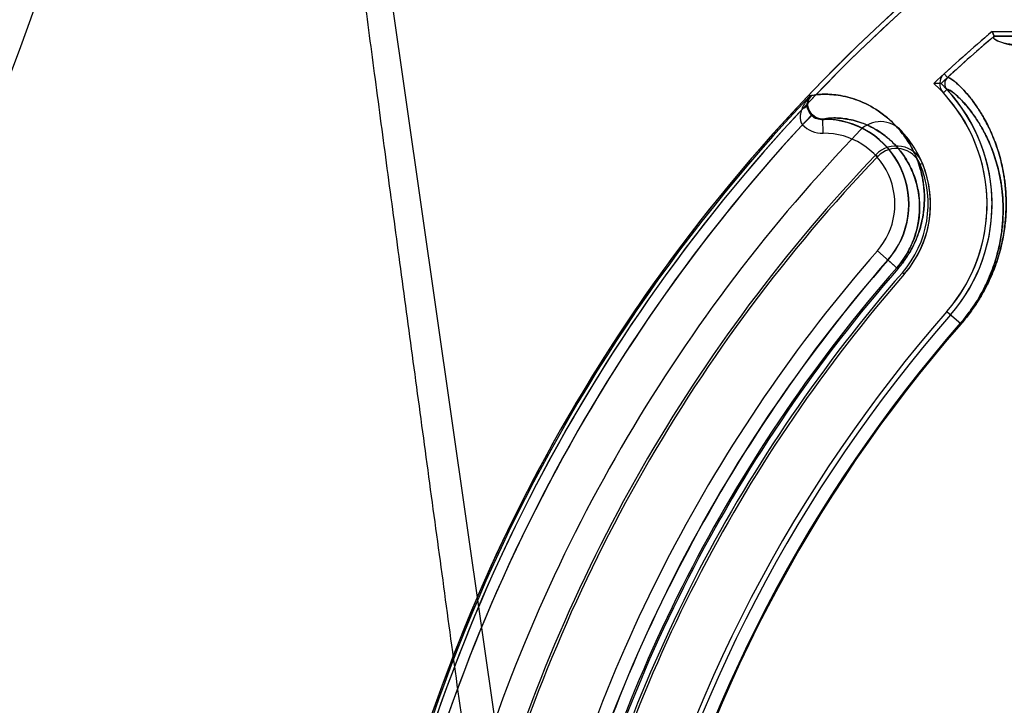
# Model space of a CAD drawing. Header units: millimetres. Extents: x 0 to 297, y 0 to 210.
# Tile 464 of 499: x 242.051 to 242.295, y 160.151 to 160.321. Entities that reach past the tile are written whole.
import ezdxf

# ---------------------------------------------------------------- set-up
doc = ezdxf.new("R2010")
doc.units = ezdxf.units.MM
doc.header["$LTSCALE"] = 16.335
doc.layers.get('0').update_dxf_attribs({"linetype": 'CONTINUOUS'})
for name, color, linetype in [('AXES_REF', 7, 'CONTINUOUS'), ('INTFCLR_1', 7, 'CONTINUOUS'), ('INTFCLR_144815', 7, 'CONTINUOUS'), ('INTFCLR_72935', 7, 'CONTINUOUS')]:
    doc.layers.add(name, color=color, linetype=linetype)

msp = doc.modelspace()

# ---------------------------------------------------------------- linework, layer by layer
at = {"color": 7, "linetype": 'Continuous'}
for centre, radius in [((241.4889109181, 154.7114647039), 6.787079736), ((241.4889109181, 154.7114647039), 6.7865), ((241.4889109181, 154.7114647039), 6.743039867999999), ((241.4889109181, 160.5200647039), 0.5985), ((241.4889109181, 160.5200647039), 0.5845), ((241.4889109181, 160.5200647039), 0.5656)]:
    msp.add_circle(centre, radius, dxfattribs=at)
at = {"color": 9, "linetype": 'Continuous'}
msp.add_circle((241.4889109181, 160.5200647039), 0.581, dxfattribs=at)
at = {"color": 7, "linetype": 'Continuous'}
for radius, start, end in [(6.72, 278.2771290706, 261.7228709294), (6.874, 113.0826918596, 346.8308908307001)]:
    msp.add_arc((241.4889109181, 154.7114647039), radius, start, end, dxfattribs=at)
at = {"layer": 'AXES_REF', "color": 9, "linetype": 'Continuous'}
msp.add_arc((241.4889109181, 154.7114647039), 6.191158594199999, 94.4118118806, 85.5881881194, dxfattribs=at)
at = {"layer": 'INTFCLR_1', "color": 6, "linetype": 'Continuous'}
for p, q in [((242.2918406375, 160.3181585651), (242.292294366, 160.3169242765)), ((242.2918406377, 160.3181585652), (242.4330838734, 160.3181585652)), ((242.2922943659, 160.3169242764), (242.8139188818, 160.3169242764))]:
    msp.add_line(p, q, dxfattribs=at)
at = {"layer": 'INTFCLR_1', "color": 9, "linetype": 'Continuous'}
for p, q in [((242.2799090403, 160.3076153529), (242.2807444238, 160.3067067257)), ((242.2467970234, 160.3022627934), (242.2470467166, 160.3022627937)), ((242.2797255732, 160.3028880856), (242.2806288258, 160.3037292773)), ((242.2473156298, 160.2974773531), (242.2448135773, 160.2950355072)), ((242.249944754, 160.2929099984), (242.2499016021, 160.2964091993)), ((242.2633810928, 160.2637917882), (242.2684601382, 160.2593508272)), ((242.280576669, 160.2487565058), (242.2841025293, 160.245673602))]:
    msp.add_line(p, q, dxfattribs=at)
at = {"layer": 'INTFCLR_1', "color": 6, "linetype": 'Continuous'}
for centre, radius, start, end in [((242.5531066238, 160.0104647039), 0.423418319, 129.3396669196, 162.9347323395), ((242.5531066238, 160.0104647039), 0.4221840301, 129.3995060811, 162.9347321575), ((242.5531066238, 160.0104647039), 0.4036526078, 130.3349249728, 132.5951472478), ((242.5531066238, 160.0104647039), 0.402418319, 130.3994272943, 132.5951472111), ((242.2821657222, 160.3051605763), 0.0033344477, 132.5924038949, 222.9624927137), ((242.2821657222, 160.3051605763), 0.0021001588, 132.5915889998, 222.962486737), ((242.2501612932, 160.2753507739), 0.0404023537, 318.8345500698, 42.9669915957), ((242.2501612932, 160.2753507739), 0.0416366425, 318.8345507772, 42.96685853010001), ((242.5531066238, 160.0104647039), 0.4195535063, 137.2913519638, 169.1014109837), ((242.2641659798, 160.2887845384), 0.006999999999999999, 42.29570308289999, 136.0726218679), ((242.5531066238, 160.0104647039), 0.4081840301, 136.0726226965, 162.934732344), ((242.2821657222, 160.3051605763), 0.0173344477, 222.2957028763, 222.9661258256), ((242.2501612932, 160.2753507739), 0.0264023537, 318.8345509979, 42.96699183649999), ((242.5531066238, 160.0104647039), 0.3760159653, 138.8345507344, 166.0686236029), ((242.5531066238, 160.0104647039), 0.3620159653, 138.8345508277, 166.0686237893), ((242.5531066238, 160.0104647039), 0.3607816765, 138.8345507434, 166.0686235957)]:
    msp.add_arc(centre, radius, start, end, dxfattribs=at)
at = {"layer": 'INTFCLR_1', "color": 9, "linetype": 'Continuous'}
for centre, radius, start, end in [((242.5531066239, 160.0104647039), 0.4230504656, 136.3898582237, 175.7650415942), ((242.2498528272, 160.299945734), 0.00703614, 224.2570395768, 270.7486548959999), ((242.2501612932, 160.2753507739), 0.0210600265, 318.8345507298, 90.70656214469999), ((242.2501612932, 160.2753507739), 0.0175605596, 318.8345507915, 90.7064764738), ((242.5531066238, 160.0104647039), 0.3848577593, 138.8345507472, 166.0686236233), ((242.5531066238, 160.0104647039), 0.3813582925, 138.8345507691, 166.0686236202), ((242.5531066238, 160.0104647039), 0.3784849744, 138.8345507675, 166.0686236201), ((242.5531066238, 160.0104647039), 0.3781109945, 138.8345501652, 166.0686229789), ((242.5531066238, 160.0104647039), 0.3575673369, 138.8345507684, 166.0686236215), ((242.5531066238, 160.0104647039), 0.3573323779, 138.8345501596, 166.0686229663)]:
    msp.add_arc(centre, radius, start, end, dxfattribs=at)
at = {"layer": 'INTFCLR_1', "color": 6, "linetype": 'Continuous'}
msp.add_open_spline([(242.2922943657, 160.3169242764), (242.2915818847, 160.3163179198), (242.2950526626, 160.3150240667), (242.2973324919, 160.314757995), (242.3011825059, 160.3141225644), (242.3054956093, 160.3136598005), (242.3108147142, 160.3131445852), (242.3169579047, 160.3126575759), (242.3240586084, 160.3121699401), (242.3319856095, 160.3116996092), (242.3407132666, 160.3112457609), (242.350209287, 160.3108109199), (242.3604364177, 160.3103966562), (242.3713609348, 160.3100044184), (242.382939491, 160.3096357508), (242.3951304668, 160.3092920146), (242.4078806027, 160.3089746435), (242.4211496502, 160.3086845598), (242.4348939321, 160.3084227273), (242.4490603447, 160.3081901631), (242.4635894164, 160.3079877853), (242.4784337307, 160.3078161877), (242.4935473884, 160.3076758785), (242.5088783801, 160.3075673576), (242.5243683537, 160.307491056), (242.5399547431, 160.3074472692), (242.5555723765, 160.3074361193), (242.5711661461, 160.30745755), (242.5866845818, 160.3075113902), (242.6020813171, 160.3075974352), (242.6173029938, 160.3077153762), (242.6322961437, 160.3078648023), (242.6470029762, 160.3080451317), (242.6613660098, 160.3082556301), (242.6753315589, 160.308495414), (242.6888560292, 160.3087636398), (242.701887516, 160.3090592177), (242.7143810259, 160.3093810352), (242.7262926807, 160.3097278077), (242.7375919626, 160.3100985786), (242.7482309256, 160.3104917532), (242.7581780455, 160.3109060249), (242.7673934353, 160.3113395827), (242.7758486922, 160.3117909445), (242.7835104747, 160.3122582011), (242.7903467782, 160.3127383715), (242.7962487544, 160.3132235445), (242.8011169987, 160.3136942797), (242.8049366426, 160.3141440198), (242.8077478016, 160.3145271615), (242.8099433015, 160.3149290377), (242.8116900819, 160.3152291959), (242.8146624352, 160.3162914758), (242.8139188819, 160.3169242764)], degree=3, knots=[0, 0, 0, 0, 0.005364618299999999, 0.0105103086, 0.0174735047, 0.0261349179, 0.0359631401, 0.0479194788, 0.0615367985, 0.0767520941, 0.0934596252, 0.1116466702, 0.1312601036, 0.1521500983, 0.1743285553, 0.197685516, 0.2220813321, 0.2474609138, 0.273788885, 0.3009058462, 0.3287025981, 0.3571072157, 0.3860294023, 0.4153686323, 0.4450179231, 0.4748505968, 0.5047419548, 0.5345700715, 0.5642659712, 0.5937258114, 0.6228569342, 0.6515502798, 0.6797013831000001, 0.707192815, 0.7339173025, 0.7597921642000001, 0.7847578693, 0.8086595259, 0.8314541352, 0.8530886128, 0.8734848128, 0.8924998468, 0.9101750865, 0.9263842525, 0.9410518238, 0.9541875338, 0.9656850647, 0.9749912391, 0.9822753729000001, 0.9876216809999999, 0.9915377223, 0.9944014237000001, 1, 1, 1, 1], dxfattribs=at)
at = {"layer": 'INTFCLR_1', "color": 9, "linetype": 'Continuous'}
for points, knots in [([(242.2841025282, 160.2456736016), (242.2848243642, 160.2464991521), (242.2861887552, 160.2481786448), (242.2877296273, 160.2503795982), (242.2888400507, 160.2521574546), (242.2898391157, 160.2538853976), (242.2909301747, 160.2560043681), (242.2920292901, 160.2585096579), (242.2931876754, 160.2616363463), (242.2940405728, 160.2646673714), (242.2946233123, 160.2675676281), (242.2950224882, 160.2701765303), (242.2952899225, 160.2732208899), (242.2953167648, 160.276641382), (242.2951424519, 160.2793020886), (242.2949076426, 160.2812933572), (242.2946300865, 160.2831281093), (242.2942012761, 160.2852803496), (242.293569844, 160.2876948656), (242.2926529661, 160.2905446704), (242.2913792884, 160.2936708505), (242.2896964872, 160.2969046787), (242.288013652, 160.2995698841), (242.2864045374, 160.3017358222), (242.28492178, 160.3034653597), (242.2833999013, 160.3050181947), (242.2820936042, 160.3061215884), (242.2811941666, 160.3066836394), (242.2808181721, 160.3067745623), (242.2807444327, 160.3067067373)], [0, 0, 0, 0, 0.04809504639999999, 0.09480444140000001, 0.1177327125, 0.1400101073, 0.1823284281, 0.2221844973, 0.2599202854, 0.3285029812, 0.3599833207, 0.3896225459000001, 0.444218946, 0.4938451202, 0.5395034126, 0.5610557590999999, 0.5817683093, 0.620874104, 0.6572382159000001, 0.691163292, 0.7521164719, 0.8050229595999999, 0.8508547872, 0.8901840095, 0.9233355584, 0.9504662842, 0.9862062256, 0.9956059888, 1, 1, 1, 1]), ([(242.2467970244, 160.3022627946), (242.2465628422, 160.3020059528), (242.2456926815, 160.3009663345), (242.2449885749, 160.299776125), (242.2446325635, 160.2988323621)], [0, 0, 0, 0, 0.2562763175, 1, 1, 1, 1]), ([(242.2684601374, 160.2593508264), (242.2691083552, 160.2600921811), (242.2700118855, 160.2612492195), (242.2710678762, 160.2628593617), (242.2719761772, 160.2644183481), (242.2729031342, 160.2663232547), (242.2737392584, 160.2685476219), (242.2743293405, 160.2706447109), (242.2748310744, 160.2731716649), (242.2750957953, 160.276072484), (242.2749972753, 160.2788009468), (242.2747510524, 160.2807859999), (242.2744299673, 160.282575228), (242.273894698, 160.2846408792), (242.2728289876, 160.28757065), (242.27118748, 160.2907388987), (242.2691796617, 160.2934496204), (242.26747961, 160.2952784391), (242.2658087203, 160.2968413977), (242.2629349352, 160.299041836), (242.2587441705, 160.3011883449), (242.2545776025, 160.3022713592), (242.2516303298, 160.302576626), (242.2494207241, 160.302599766), (242.2479128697, 160.3024532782), (242.2470467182, 160.3022627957)], [0, 0, 0, 0, 0.04772758, 0.0709557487, 0.09328965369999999, 0.135136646, 0.1734507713, 0.2083111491, 0.240598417, 0.2982110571, 0.3490214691, 0.3725952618, 0.3951106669, 0.4370869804, 0.4758226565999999, 0.5460322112, 0.6091531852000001, 0.6386600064, 0.6669602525, 0.7199543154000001, 0.8136351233, 0.8929466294, 0.9270833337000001, 0.9570186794, 1, 1, 1, 1]), ([(242.2839256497, 160.2458282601), (242.2846116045, 160.2466127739), (242.2859080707, 160.248208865), (242.2873719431, 160.2503006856), (242.2884266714, 160.2519904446), (242.2893754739, 160.2536327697), (242.2904113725, 160.2556467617), (242.2914544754, 160.2580279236), (242.2925531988, 160.260999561), (242.2933612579, 160.26388015), (242.2939122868, 160.2666362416), (242.2942889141, 160.2691151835), (242.2945395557, 160.2720075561), (242.294560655, 160.275256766), (242.2943912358, 160.277783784), (242.2941650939, 160.2796746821), (242.293898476, 160.2814166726), (242.2934874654, 160.2834597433), (242.2928832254, 160.2857512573), (242.2920067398, 160.2884550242), (242.2907902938, 160.2914197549), (242.2891841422, 160.2944846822), (242.2875786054, 160.2970086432), (242.2860434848, 160.2990579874), (242.2846291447, 160.3006920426), (242.2831751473, 160.302158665), (242.281929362, 160.303193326), (242.2810606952, 160.3037219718), (242.2807001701, 160.3037956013), (242.2806288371, 160.3037292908)], [0, 0, 0, 0, 0.04811611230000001, 0.09484560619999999, 0.1177835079, 0.1400700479, 0.1824050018, 0.2222756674, 0.2600241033, 0.3286261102, 0.3601135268, 0.3897582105, 0.4443611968, 0.4939890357, 0.5396447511, 0.5611944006, 0.5819033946, 0.6209997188, 0.6573516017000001, 0.6912620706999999, 0.7521804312, 0.8050471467, 0.8508368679, 0.8901243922, 0.9232376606, 0.9503374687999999, 0.9860740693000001, 0.9955031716, 1, 1, 1, 1]), ([(242.2473156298, 160.2974773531), (242.247117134, 160.2976803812), (242.2464633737, 160.2984735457), (242.2461331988, 160.2995180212), (242.2461121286, 160.3002582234)], [0, 0, 0, 0, 0.2771643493, 1, 1, 1, 1]), ([(242.2446325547, 160.2988323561), (242.2444495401, 160.2983329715), (242.2441083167, 160.297092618), (242.2443064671, 160.2956159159), (242.2448135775, 160.2950355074)], [0, 0, 0, 0, 0.4083093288, 1, 1, 1, 1]), ([(242.2499015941, 160.2964092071), (242.2496608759, 160.2964058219), (242.2487126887, 160.296481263), (242.2478101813, 160.2969723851), (242.2473156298, 160.2974773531)], [0, 0, 0, 0, 0.2540685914, 1, 1, 1, 1]), ([(242.2681786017, 160.2595969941), (242.2687394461, 160.2602384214), (242.269766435, 160.2615543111), (242.271036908, 160.2636097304), (242.2720173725, 160.2656320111), (242.2727368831, 160.2675574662), (242.2732428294, 160.2693722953), (242.2736704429, 160.2715582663), (242.273890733, 160.2740664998), (242.2737798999, 160.2768250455), (242.2733982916, 160.2792749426), (242.2728192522, 160.281461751), (242.2718852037, 160.2839839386), (242.2704523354, 160.2867059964), (242.2687049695, 160.2890288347), (242.2672285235, 160.2905914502), (242.2657799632, 160.2919233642), (242.263293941, 160.2937910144), (242.2596799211, 160.2955945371), (242.2560943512, 160.2964813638), (242.2529018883, 160.2967581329), (242.2510747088, 160.2966669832), (242.2499016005, 160.296409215)], [0, 0, 0, 0, 0.04817351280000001, 0.0941425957, 0.1363738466, 0.1750344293, 0.2102042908, 0.2427723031, 0.3008685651, 0.3520840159, 0.3985030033, 0.4407757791, 0.4797667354, 0.5503879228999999, 0.6138164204, 0.6434446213, 0.6718466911, 0.7249899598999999, 0.8187866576, 0.8980320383, 0.9320914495, 1, 1, 1, 1])]:
    msp.add_open_spline(points, degree=3, knots=knots, dxfattribs=at)
for points in [[(242.2461144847, 160.3002872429), (242.2461263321, 160.3009838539), (242.2463624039, 160.3017182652), (242.2467970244, 160.3022627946)], [(242.2461121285, 160.3002582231), (242.2459902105, 160.2997278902), (242.2455510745, 160.2992215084), (242.2450442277, 160.2990234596)], [(242.2461144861, 160.3002872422), (242.2461823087, 160.3008315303), (242.2463181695, 160.3014286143), (242.2466954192, 160.3018267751)]]:
    msp.add_open_spline(points, degree=3, dxfattribs=at)
at = {"layer": 'INTFCLR_144815', "color": 9, "linetype": 'Continuous'}
msp.add_line((242.2382332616, 159.660842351), (242.1112919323, 160.5483959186), dxfattribs=at)
at = {"layer": 'INTFCLR_144815', "color": 7, "linetype": 'Continuous'}
msp.add_open_spline([(242.1701280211, 160.0774146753), (242.1687996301, 160.0870409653), (242.1661845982, 160.106017), (242.1623436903, 160.1339701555), (242.15865878, 160.1608705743), (242.1550949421, 160.1869713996), (242.151617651, 160.2125274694), (242.1482110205, 160.2376613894), (242.1449279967, 160.2619870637), (242.1418053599, 160.2852326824), (242.1388282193, 160.3075085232), (242.1359692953, 160.3290220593), (242.1332265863, 160.3497957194), (242.1306536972, 160.3694278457), (242.1282933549, 160.3875873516), (242.1261998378, 160.403840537), (242.1243478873, 160.4183581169), (242.1227407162, 160.4310863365), (242.1213236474, 160.4424323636), (242.1200786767, 160.4525149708), (242.11897993, 160.4615232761), (242.1180241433, 160.4694615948), (242.1171738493, 160.4766167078), (242.116417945, 160.483067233), (242.1157406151, 160.4889367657), (242.1151594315, 160.4940517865), (242.1146358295, 160.4987336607), (242.1141613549, 160.503050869), (242.1137353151, 160.5070025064), (242.1133649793, 160.5105052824), (242.1130314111, 160.5137253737), (242.1127300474, 160.5167010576), (242.1124631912, 160.519401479), (242.1122270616, 160.5218518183), (242.1120161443, 160.524101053), (242.1118276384, 160.5261733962), (242.1116587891, 160.5280896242), (242.1115087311, 160.5298536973), (242.1113755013, 160.5314839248), (242.1112639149, 160.5329076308), (242.1111677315, 160.5341893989), (242.1110800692, 160.535414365), (242.1110006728, 160.5365890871), (242.1109141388, 160.5379591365), (242.1108337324, 160.5393725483), (242.1107616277, 160.5408799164), (242.1107100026, 160.5422531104), (242.1106759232, 160.5436569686), (242.1106733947, 160.5449758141), (242.1107024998, 160.5462814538), (242.1108183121, 160.5472357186), (242.1109209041, 160.5484231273), (242.1112919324, 160.5483959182)], degree=3, knots=[0, 0, 0, 0, 0.0613840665, 0.1210015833, 0.178234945, 0.2328968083, 0.2874063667, 0.3411562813, 0.3931156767, 0.4424610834, 0.4893142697, 0.5350799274, 0.5795535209, 0.62167709, 0.660153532, 0.6952292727, 0.7251941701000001, 0.7526020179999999, 0.776269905, 0.7974221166, 0.8167759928, 0.8335956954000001, 0.847929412, 0.8622917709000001, 0.8746214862, 0.8852523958, 0.894810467, 0.9043805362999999, 0.9126877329, 0.9199170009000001, 0.9266303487, 0.9331373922, 0.9388100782, 0.9437715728, 0.9486875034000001, 0.9530804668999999, 0.9569162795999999, 0.9608389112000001, 0.9642640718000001, 0.9672484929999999, 0.9698598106, 0.9723835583, 0.9750061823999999, 0.9772972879, 0.9810550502, 0.9839495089, 0.9868275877, 0.9897432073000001, 0.9927891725, 0.9952691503, 0.9976499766, 1, 1, 1, 1], dxfattribs=at)
at = {"layer": 'INTFCLR_72935', "color": 6, "linetype": 'Continuous'}
for p, q in [((242.2922943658, 160.3169242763), (242.2918406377, 160.3181585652)), ((242.291840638, 160.3181585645), (242.4598901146, 160.3181585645)), ((242.8139188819, 160.3169242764), (242.2922943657, 160.3169242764)), ((242.249654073, 160.2963507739), (242.2501612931, 160.2963507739))]:
    msp.add_line(p, q, dxfattribs=at)
at = {"layer": 'INTFCLR_72935', "color": 9, "linetype": 'Continuous'}
for p, q in [((242.2467970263, 160.3022627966), (242.2470467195, 160.3022627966)), ((242.2495649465, 160.2963507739), (242.249654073, 160.2963507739)), ((242.2630299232, 160.2876002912), (242.2634727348, 160.2871772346)), ((242.2745600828, 160.2854395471), (242.2739941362, 160.2852055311)), ((242.2659703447, 160.261527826), (242.2684601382, 160.2593508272)), ((242.2700373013, 160.2579718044), (242.2695762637, 160.2583749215)), ((242.2805766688, 160.2487565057), (242.2841025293, 160.245673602))]:
    msp.add_line(p, q, dxfattribs=at)
at = {"layer": 'INTFCLR_72935', "color": 6, "linetype": 'Continuous'}
for centre, radius, start, end in [((242.5531066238, 160.0104647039), 0.423418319, 129.3396668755, 163.0859256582), ((242.5531066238, 160.0104647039), 0.4221840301, 129.3995060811, 163.1406710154), ((242.5531066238, 160.0104647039), 0.4036526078, 130.3349249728, 133.0911961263), ((242.5531066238, 160.0104647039), 0.402418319, 130.3994273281, 132.9037340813), ((242.2780547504, 160.203262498), 0.1019789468, 89.3830242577, 90.3978284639), ((242.2501612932, 160.2753507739), 0.0404023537, 318.8345500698, 47.7113284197), ((242.2501612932, 160.2753507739), 0.0416366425, 318.8345507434, 45.8691424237), ((242.5531066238, 160.0104647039), 0.4195535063, 136.8471002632, 169.5793628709), ((242.2501612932, 160.2753507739), 0.021, 318.8345507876, 90.0000001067), ((242.5531066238, 160.0104647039), 0.4011840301, 136.3069930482, 164.1119135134), ((242.2680912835, 160.2827647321), 0.006999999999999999, 22.4648507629, 136.3069891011), ((242.2680912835, 160.2827647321), 0.006387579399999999, 22.4648411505, 136.306993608), ((242.5531066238, 160.0104647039), 0.4005716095, 136.3069931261, 164.1414215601), ((242.2501612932, 160.2753507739), 0.025789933, 318.834550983, 22.4648411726), ((242.2501612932, 160.2753507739), 0.0264023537, 318.8345497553, 22.4648437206), ((242.5531066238, 160.0104647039), 0.381418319, 138.8345507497, 166.0686236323), ((242.5531066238, 160.0104647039), 0.376628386, 138.8345507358, 166.0686236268), ((242.5531066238, 160.0104647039), 0.3760159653, 138.8345508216, 166.0686234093), ((242.5531066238, 160.0104647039), 0.3620159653, 138.8345508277, 166.0686237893), ((242.5531066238, 160.0104647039), 0.3607816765, 138.8345507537, 166.068623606)]:
    msp.add_arc(centre, radius, start, end, dxfattribs=at)
at = {"layer": 'INTFCLR_72935', "color": 9, "linetype": 'Continuous'}
for centre, radius, start, end in [((242.5531066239, 160.0104647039), 0.4230504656, 136.3898582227, 175.7650415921), ((242.5531066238, 160.0104647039), 0.3784849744, 138.8345507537, 166.068623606), ((242.5531066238, 160.0104647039), 0.3781109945, 138.834550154, 166.0686229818), ((242.5531066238, 160.0104647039), 0.3575673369, 138.8345507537, 166.068623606), ((242.5531066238, 160.0104647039), 0.3573323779, 138.8345501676, 166.0686229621)]:
    msp.add_arc(centre, radius, start, end, dxfattribs=at)
at = {"layer": 'INTFCLR_72935', "color": 6, "linetype": 'Continuous'}
for points, knots in [([(242.8139188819, 160.3169242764), (242.8146313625, 160.3163179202), (242.8111605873, 160.3150240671), (242.8088807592, 160.3147579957), (242.8050307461, 160.3141225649), (242.8007176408, 160.3136598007), (242.7953985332, 160.3131445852), (242.7892553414, 160.3126575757), (242.7821546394, 160.3121699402), (242.7742276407, 160.3116996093), (242.7654999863, 160.3112457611), (242.7560039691, 160.3108109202), (242.7457768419, 160.3103966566), (242.7348523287, 160.3100044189), (242.7232737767, 160.3096357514), (242.7110828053, 160.3092920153), (242.698332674, 160.3089746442), (242.6850636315, 160.3086845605), (242.6713193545, 160.3084227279), (242.657152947, 160.3081901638), (242.6426238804, 160.3079877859), (242.6277795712, 160.3078161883), (242.6126659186, 160.307675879), (242.597334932, 160.307567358), (242.5818449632, 160.3074910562), (242.5662585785, 160.3074472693), (242.5506409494, 160.3074361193), (242.5350471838, 160.3074575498), (242.5195287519, 160.3075113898), (242.50413202, 160.3075974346), (242.4889103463, 160.3077153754), (242.473917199, 160.3078648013), (242.4592103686, 160.3080451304), (242.4448473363, 160.3082556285), (242.4308817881, 160.3084954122), (242.4173573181, 160.3087636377), (242.4043258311, 160.3090592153), (242.3918323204, 160.3093810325), (242.3799206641, 160.3097278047), (242.3686213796, 160.3100985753), (242.3579824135, 160.3104917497), (242.34803529, 160.310906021), (242.3388198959, 160.3113395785), (242.3303646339, 160.31179094), (242.3227028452, 160.3122581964), (242.3158665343, 160.3127383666), (242.3099645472, 160.3132235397), (242.3050962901, 160.3136942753), (242.3012766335, 160.3141440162), (242.2984654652, 160.3145271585), (242.2962699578, 160.3149290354), (242.2945231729, 160.3152291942), (242.2915508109, 160.3162914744), (242.2922943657, 160.3169242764)], [0, 0, 0, 0, 0.005364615, 0.0105103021, 0.0174734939, 0.0261349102, 0.035963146, 0.0479194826, 0.0615367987, 0.0767520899, 0.0934596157, 0.1116466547, 0.1312600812, 0.1521500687, 0.1743285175, 0.1976854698, 0.2220812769, 0.2474608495, 0.2737888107, 0.3009057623, 0.3287025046, 0.3571071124, 0.3860292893, 0.4153685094, 0.445017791, 0.474850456, 0.5047418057, 0.5345699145, 0.5642658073, 0.5937256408, 0.6228567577, 0.6515500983, 0.6797011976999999, 0.7071926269, 0.7339171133, 0.7597919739, 0.7847576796, 0.8086593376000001, 0.8314539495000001, 0.8530884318, 0.8734846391, 0.8924996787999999, 0.9101749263, 0.9263841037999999, 0.941051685, 0.9541874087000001, 0.965684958, 0.9749911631, 0.9822753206, 0.9876216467, 0.9915377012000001, 0.9944014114, 1, 1, 1, 1]), ([(242.2807444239, 160.3067067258), (242.2803487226, 160.3063429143), (242.2798290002, 160.3052519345), (242.2802619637, 160.3041231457), (242.2806288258, 160.3037292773)], [0, 0, 0, 0, 0.4996622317, 1, 1, 1, 1]), ([(242.2470292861, 160.2974173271), (242.2466791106, 160.2977784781), (242.2461346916, 160.2986403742), (242.2458188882, 160.3003969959), (242.246293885, 160.3016865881), (242.2467970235, 160.3022627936)], [0, 0, 0, 0, 0.2872075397, 0.5632550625, 1, 1, 1, 1])]:
    msp.add_open_spline(points, degree=3, knots=knots, dxfattribs=at)
at = {"layer": 'INTFCLR_72935', "color": 9, "linetype": 'Continuous'}
for points, knots in [([(242.2807444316, 160.3067067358), (242.2808174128, 160.3067738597), (242.2811881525, 160.306685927), (242.2820763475, 160.3061342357), (242.2833677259, 160.3050471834), (242.2848815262, 160.3035093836), (242.2863684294, 160.3017814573), (242.2879864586, 160.2996102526), (242.2896760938, 160.2969404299), (242.2913581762, 160.2937152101), (242.2929393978, 160.2898490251), (242.294023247, 160.2861429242), (242.2946072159, 160.2832550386), (242.2948896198, 160.2814258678), (242.2951307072, 160.2794334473), (242.2953131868, 160.276767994), (242.2952957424, 160.2733398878), (242.2950355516, 160.270288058), (242.294641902, 160.267672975), (242.2940660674, 160.2647720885), (242.2932216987, 160.2617434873), (242.2922303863, 160.2590464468), (242.2915448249, 160.2574052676), (242.290762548, 160.2556822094), (242.2898734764, 160.253948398), (242.288871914, 160.2522104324), (242.2877562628, 160.2504189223), (242.286205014, 160.2481990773), (242.28482921, 160.2465046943), (242.2841025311, 160.2456736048)], [0, 0, 0, 0, 0.0043487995, 0.0136035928, 0.04878972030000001, 0.0757239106, 0.1088987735, 0.1484675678, 0.1944556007, 0.2472995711, 0.3078051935, 0.3773692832, 0.41627962, 0.4369550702, 0.4585302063, 0.5042876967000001, 0.5540248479, 0.6087443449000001, 0.6384498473, 0.6699745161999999, 0.7384164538, 0.776051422, 0.7959419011, 0.8164110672, 0.8590356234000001, 0.8813281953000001, 0.9043733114, 0.9515813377, 1, 1, 1, 1]), ([(242.2470467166, 160.3022627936), (242.2466886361, 160.3018848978), (242.2461456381, 160.3009668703), (242.2460077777, 160.2994251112), (242.2465322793, 160.2978968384), (242.2477683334, 160.2966716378), (242.2489808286, 160.296350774), (242.2495790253, 160.296350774)], [0, 0, 0, 0, 0.1934342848, 0.3809056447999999, 0.5578669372, 0.7777348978, 1, 1, 1, 1]), ([(242.2470467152, 160.3022627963), (242.247406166, 160.3023418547), (242.2482857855, 160.3024842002), (242.2497941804, 160.3025982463), (242.2516471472, 160.3025753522), (242.2546037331, 160.3022671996), (242.2587734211, 160.3011770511), (242.262957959, 160.2990266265), (242.2663044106, 160.2964599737), (242.2683690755, 160.2943835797), (242.2699347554, 160.2924308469), (242.2710770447, 160.290760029), (242.2721390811, 160.28890388), (242.2730968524, 160.286844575), (242.2739194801, 160.2845611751), (242.2745675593, 160.2820253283), (242.2749078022, 160.2797264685), (242.2750358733, 160.2777335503), (242.2750458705, 160.2754894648), (242.2748202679, 160.2730948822), (242.2743117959, 160.2705730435), (242.2737188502, 160.2684867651), (242.2728814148, 160.2662738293), (242.2719546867, 160.2643781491), (242.271048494, 160.2628283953), (242.2699985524, 160.261231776), (242.2691027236, 160.2600857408), (242.2684601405, 160.25935083)], [0, 0, 0, 0, 0.0178351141, 0.0431121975, 0.0732190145, 0.1075081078, 0.186982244, 0.2805245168, 0.3332847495, 0.3908965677, 0.4219018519, 0.4544838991, 0.4888730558, 0.5254180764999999, 0.5644037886, 0.6063192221, 0.6520528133, 0.6767821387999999, 0.7030450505, 0.7607489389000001, 0.7929145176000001, 0.8276197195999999, 0.8657317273, 0.9074291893, 0.9296975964, 0.9526929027, 1, 1, 1, 1]), ([(242.2806288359, 160.3037292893), (242.2806994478, 160.3037949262), (242.281054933, 160.3037239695), (242.2819128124, 160.3032052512), (242.283144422, 160.3021859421), (242.2845907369, 160.3007336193), (242.2860090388, 160.2991011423), (242.2875526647, 160.2970468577), (242.2891646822, 160.2945185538), (242.2907701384, 160.2914618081), (242.2922803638, 160.2877951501), (242.293316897, 160.2842783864), (242.2939700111, 160.2810793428), (242.2943537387, 160.2783186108), (242.2944869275, 160.2763782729), (242.2945198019, 160.2753507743)], [0, 0, 0, 0, 0.0087997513, 0.0271539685, 0.09670745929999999, 0.1498923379, 0.2153989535, 0.2935382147, 0.3843669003, 0.4887538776, 0.608297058, 0.7457629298, 0.8226646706, 0.9061646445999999, 1, 1, 1, 1]), ([(242.2496540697, 160.2963507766), (242.2509041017, 160.296667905), (242.2528319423, 160.296764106), (242.2561165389, 160.2964785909), (242.2597052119, 160.2955849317), (242.2633138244, 160.2937781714), (242.2662096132, 160.2915989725), (242.2680007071, 160.289827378), (242.2693616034, 160.2881565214), (242.2703562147, 160.2867240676), (242.2712825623, 160.2851301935), (242.2721197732, 160.2833593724), (242.2728410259, 160.2813929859), (242.2735382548, 160.278724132), (242.2737835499, 160.2766642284), (242.2738246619, 160.2753507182)], [0, 0, 0, 0, 0.1069115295, 0.157080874, 0.2735289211, 0.4108740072, 0.4884618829, 0.5732717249, 0.6189493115, 0.666973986, 0.7176874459, 0.7716065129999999, 0.8291542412, 0.8910556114, 1, 1, 1, 1]), ([(242.2738246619, 160.2753507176), (242.273869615, 160.2739144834), (242.2737408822, 160.2718913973), (242.2732278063, 160.2693103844), (242.2727193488, 160.2675047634), (242.2719986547, 160.2655892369), (242.2710194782, 160.2635789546), (242.2697543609, 160.2615382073), (242.2687345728, 160.2602328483), (242.268178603, 160.2595969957)], [0, 0, 0, 0, 0.2517712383, 0.3523316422, 0.4608512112, 0.5800427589, 0.7104653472, 0.8520080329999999, 1, 1, 1, 1]), ([(242.2945198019, 160.2753507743), (242.2945530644, 160.2743111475), (242.2945418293, 160.2720835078), (242.2943012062, 160.2692211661), (242.2939298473, 160.2667363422), (242.2933853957, 160.2639796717), (242.2925854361, 160.2611013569), (242.2914925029, 160.2581217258), (242.2904487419, 160.2557241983), (242.2894081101, 160.253692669), (242.2884569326, 160.2520407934), (242.2873972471, 160.2503380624), (242.2859235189, 160.2482282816), (242.2846162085, 160.2466180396), (242.2839256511, 160.2458282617)], [0, 0, 0, 0, 0.0971929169, 0.2079428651, 0.2680693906, 0.3318806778, 0.4704266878, 0.5466146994, 0.6283116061, 0.7146055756, 0.7597379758, 0.8063943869, 0.9019712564, 1, 1, 1, 1])]:
    msp.add_open_spline(points, degree=3, knots=knots, dxfattribs=at)
at = {"layer": 'INTFCLR_72935', "color": 6, "linetype": 'Continuous'}
msp.add_open_spline([(242.2470292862, 160.297417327), (242.2473903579, 160.2970449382), (242.2478146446, 160.2965682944), (242.2483333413, 160.2965682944)], degree=3, dxfattribs=at)

doc.saveas('drawing.dxf')
